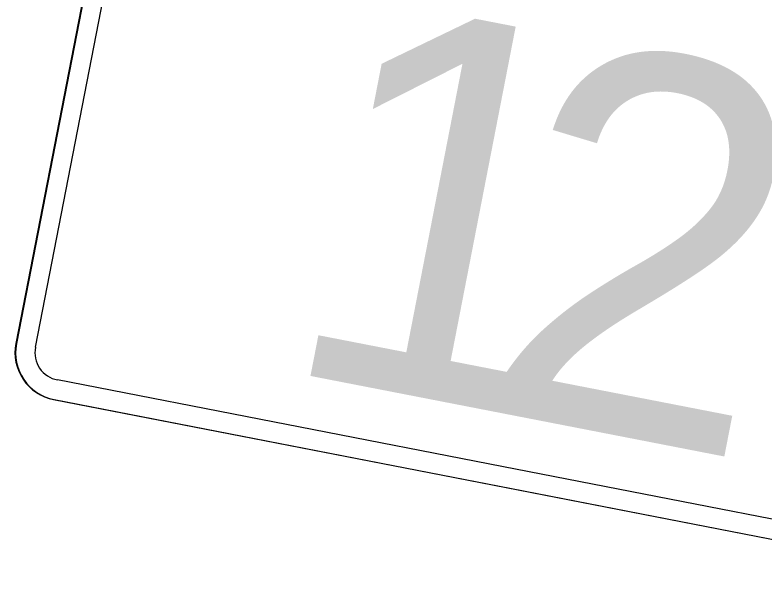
# Model space of a CAD drawing. Extents: x 2001876 to 2025694, y 804561 to 868938.
# Drawn here: x 2024439.58 to 2024484.28, y 807397.04 to 807430.51 of the extents above; entities that cross this region are included whole.
import ezdxf

# ---------------------------------------------------------------- set-up
doc = ezdxf.new("R2010")
doc.units = 0
doc.layers.add('TR SN EXTRUDED PANEL SIGNS- MOUNTED OVERHEAD', color=7, linetype='Continuous')

msp = doc.modelspace()

# ---------------------------------------------------------------- linework, layer by layer
at = {"layer": 'TR SN EXTRUDED PANEL SIGNS- MOUNTED OVERHEAD'}
for p, q in [((2024447.293, 807450.07), (2024439.671, 807410.905)), ((2024440.8, 807410.685), (2024447.464, 807444.931)), ((2024440.8, 807410.685), (2024440.8, 807410.685)), ((2024442.115, 807408.735), (2024442.115, 807408.736)), ((2024441.924, 807407.563), (2024496.009, 807397.037)), ((2024469.219, 807402.251), (2024495.973, 807397.044))]:
    msp.add_line(p, q, dxfattribs=at)
for points in [[(2024447.257, 807450.077), (2024447.257, 807450.077), (2024439.635, 807410.912)], [(2024496.2, 807398.21), (2024496.2, 807398.209), (2024469.446, 807403.416), (2024442.115, 807408.735)], [(2024441.888, 807407.57), (2024441.888, 807407.57), (2024469.219, 807402.251)]]:
    msp.add_lwpolyline(points, dxfattribs=at)
for centre, radius, start, end in [((2024442.432, 807410.368), 2.85, 168.9871, 258.9873), ((2024442.468, 807410.361), 2.85, 168.9877, 258.9874), ((2024442.432, 807410.368), 1.662, 168.9871, 258.9874)]:
    msp.add_arc(centre, radius, start, end, dxfattribs=at)

# ---------------------------------------------------------------- texts
for s, p in [('1', (2024454.935, 807409.418)), ('2', (2024466.772, 807407.115))]:
    msp.add_text(s, height=22.8, rotation=348.9873, dxfattribs=at).set_placement(p)

doc.saveas('drawing.dxf')
